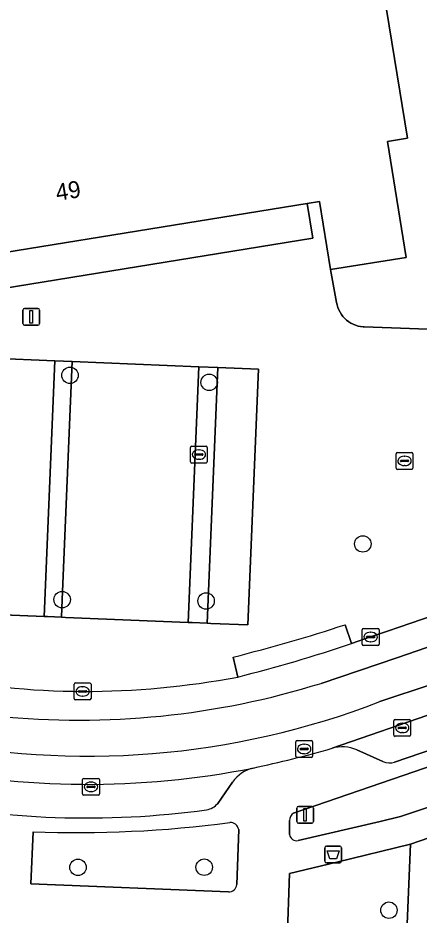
# Model space of a CAD drawing. Extents: x 160077 to 160948, y 386481 to 387498.
# Drawn here: x 160580.1 to 160603.9, y 386845.2 to 386898.4 of the extents above; entities that cross this region are included whole.
import ezdxf

# ---------------------------------------------------------------- set-up
doc = ezdxf.new("R2010")
doc.units = 0
for name, color, linetype in [('IMGEO_Afvalbak', 7, 'Continuous'), ('IMGEO_Boom', 7, 'Continuous'), ('IMGEO_Erf', 7, 'Continuous'), ('IMGEO_Groenvoorziening', 7, 'Continuous'), ('IMGEO_Hek', 7, 'Continuous'), ('IMGEO_Kolk', 7, 'Continuous'), ('IMGEO_Lichtmast', 7, 'Continuous'), ('IMGEO_Pand', 7, 'Continuous'), ('IMGEO_Pand_nummerreeks', 7, 'Continuous'), ('IMGEO_Parkeervlak_open', 7, 'Continuous'), ('IMGEO_Rijbaan_lokaal_gesloten', 7, 'Continuous'), ('IMGEO_Rijbaan_lokaal_open', 7, 'Continuous'), ('IMGEO_Rioolput', 7, 'Continuous'), ('IMGEO_Voetpad_open', 7, 'Continuous')]:
    doc.layers.add(name, color=color, linetype=linetype)

msp = doc.modelspace()

# ---------------------------------------------------------------- linework, layer by layer
at = {"layer": 'IMGEO_Afvalbak'}
for p, q in [((160598.335, 386848.356), (160598.335, 386849.156)), ((160598.335, 386849.156), (160598.335, 386848.356)), ((160598.435, 386849.256), (160599.225, 386849.256)), ((160599.225, 386849.256), (160598.435, 386849.256)), ((160599.325, 386849.156), (160599.325, 386848.356)), ((160599.325, 386848.356), (160599.325, 386849.156)), ((160599.225, 386848.256), (160598.435, 386848.256)), ((160598.435, 386848.256), (160599.225, 386848.256))]:
    msp.add_line(p, q, dxfattribs=at)
msp.add_lwpolyline([(160598.478, 386848.97), (160599.182, 386848.97), (160599.033, 386848.5), (160598.627, 386848.5), (160598.478, 386848.97)], dxfattribs=at)
for centre, start, end in [((160598.435, 386849.156), 90, 180), ((160598.435, 386849.156), 90, 180), ((160599.225, 386849.156), 0, 90), ((160599.225, 386849.156), 360, 90), ((160598.435, 386848.356), 180, 270), ((160598.435, 386848.356), 180, 270), ((160599.225, 386848.356), 270, 0), ((160599.225, 386848.356), 270, 0)]:
    msp.add_arc(centre, 0.1, start, end, dxfattribs=at)
at = {"layer": 'IMGEO_Boom'}
for centre in [(160583.19, 386877.217), (160591.461, 386876.798), (160600.593, 386867.204), (160582.721, 386863.894), (160591.278, 386863.815), (160583.664, 386847.995), (160591.167, 386848.003), (160602.146, 386845.45)]:
    msp.add_circle(centre, 0.489, dxfattribs=at)
at = {"layer": 'IMGEO_Erf'}
msp.add_lwpolyline([(160674.502, 386797.454), (160674.929, 386806.169), (160675.07, 386809.047), (160675.272, 386814.07), (160675.716, 386825.063), (160675.794, 386826.947), (160675.891, 386829.313), (160676.542, 386845.055), (160676.555, 386845.381), (160668.235, 386845.73), (160669.487, 386869.91), (160666.813, 386871.238), (160603.434, 386849.369), (160600.755, 386785.404), (160608.542, 386785.099), (160611.61, 386785.659), (160625.143, 386788.129), (160667.256, 386796.073)], close=True, dxfattribs=at)
at = {"layer": 'IMGEO_Groenvoorziening'}
for points in [[(160601.554, 386901.756), (160603.251, 386891.294), (160602.052, 386891.1), (160603.168, 386884.221), (160598.68, 386883.493), (160599.037, 386881.549), (160599.068, 386881.398), (160599.112, 386881.25), (160599.169, 386881.106), (160599.239, 386880.968), (160599.321, 386880.837), (160599.414, 386880.714), (160599.518, 386880.6), (160599.631, 386880.495), (160599.754, 386880.401), (160599.884, 386880.319), (160600.022, 386880.248), (160600.165, 386880.19), (160600.312, 386880.144), (160600.463, 386880.113), (160600.617, 386880.094), (160600.68, 386880.091), (160608.761, 386879.795)], [(160613.235, 386854.535), (160612.486, 386856.727), (160605.588, 386854.344), (160596.464, 386851.21)], [(160596.748, 386849.581), (160601.618, 386850.723), (160602.826, 386851.01), (160606.228, 386852.152), (160613.235, 386854.535)], [(160596.244, 386850.778), (160596.239, 386849.942)], [(160593.1, 386846.97), (160593.218, 386850.238)], [(160580.99, 386850.113), (160580.867, 386847.014), (160592.6, 386846.533)], [(160596.241, 386785.647), (160596.56, 386785.63), (160600.755, 386785.404), (160603.434, 386849.369), (160599.05, 386848.312), (160596.243, 386847.636), (160596.088, 386843.636), (160593.946, 386788.275)]]:
    msp.add_lwpolyline(points, dxfattribs=at)
for centre, radius, start, end in [((160596.775, 386850.78), 0.531, 125.8394, 180.1849), ((160583.66, 386918.554), 68.493, 267.76592, 277.57077), ((160592.722, 386850.157), 0.502, 9.2757, 94.353), ((160596.681, 386850.026), 0.45, 190.8119, 278.497), ((160592.619, 386847.016), 0.483, 267.7684, 354.5385)]:
    msp.add_arc(centre, radius, start, end, dxfattribs=at)
at = {"layer": 'IMGEO_Hek'}
msp.add_lwpolyline([(160600.755, 386785.404), (160603.434, 386849.369)], dxfattribs=at)
at = {"layer": 'IMGEO_Kolk'}
for p, q in [((160590.349, 386872.083), (160590.349, 386872.935)), ((160590.424, 386873.009), (160591.276, 386873.009)), ((160590.837, 386872.789), (160590.862, 386872.789)), ((160591.35, 386872.935), (160591.35, 386872.083)), ((160602.647, 386872.633), (160603.499, 386872.633)), ((160590.608, 386872.503), (160590.608, 386872.515)), ((160591.046, 386872.466), (160590.648, 386872.466)), ((160590.651, 386872.552), (160591.049, 386872.552)), ((160590.86, 386872.229), (160590.835, 386872.229)), ((160591.092, 386872.515), (160591.092, 386872.503)), ((160602.572, 386871.707), (160602.572, 386872.559)), ((160602.831, 386872.127), (160602.831, 386872.139)), ((160603.269, 386872.09), (160602.871, 386872.09)), ((160602.874, 386872.176), (160603.272, 386872.176)), ((160603.06, 386872.413), (160603.085, 386872.413)), ((160603.315, 386872.139), (160603.315, 386872.127)), ((160603.573, 386872.559), (160603.573, 386871.707)), ((160591.276, 386872.009), (160590.424, 386872.009)), ((160603.499, 386871.633), (160602.647, 386871.633)), ((160603.083, 386871.853), (160603.058, 386871.853)), ((160600.557, 386861.251), (160600.557, 386862.103)), ((160600.632, 386862.177), (160601.484, 386862.177)), ((160601.045, 386861.957), (160601.07, 386861.957)), ((160601.558, 386862.103), (160601.558, 386861.251)), ((160600.816, 386861.671), (160600.816, 386861.683)), ((160601.254, 386861.634), (160600.856, 386861.634)), ((160600.859, 386861.72), (160601.257, 386861.72)), ((160601.3, 386861.683), (160601.3, 386861.671)), ((160601.484, 386861.177), (160600.632, 386861.177)), ((160601.068, 386861.397), (160601.043, 386861.397)), ((160583.438, 386858.019), (160583.438, 386858.871)), ((160583.513, 386858.945), (160584.365, 386858.945)), ((160584.439, 386858.871), (160584.439, 386858.019)), ((160583.697, 386858.439), (160583.697, 386858.451)), ((160584.135, 386858.402), (160583.737, 386858.402)), ((160583.74, 386858.488), (160584.138, 386858.488)), ((160583.926, 386858.725), (160583.951, 386858.725)), ((160584.181, 386858.451), (160584.181, 386858.439)), ((160584.365, 386857.945), (160583.513, 386857.945)), ((160583.949, 386858.165), (160583.924, 386858.165)), ((160602.435, 386855.851), (160602.435, 386856.703)), ((160602.51, 386856.777), (160603.362, 386856.777)), ((160603.436, 386856.703), (160603.436, 386855.851)), ((160602.694, 386856.271), (160602.694, 386856.283)), ((160603.132, 386856.234), (160602.734, 386856.234)), ((160602.737, 386856.32), (160603.135, 386856.32)), ((160602.923, 386856.557), (160602.948, 386856.557)), ((160603.178, 386856.283), (160603.178, 386856.271)), ((160603.362, 386855.777), (160602.51, 386855.777)), ((160602.946, 386855.997), (160602.921, 386855.997)), ((160583.936, 386852.353), (160583.936, 386853.205)), ((160584.011, 386853.279), (160584.863, 386853.279)), ((160584.424, 386853.059), (160584.449, 386853.059)), ((160584.937, 386853.205), (160584.937, 386852.353)), ((160584.195, 386852.773), (160584.195, 386852.785)), ((160584.633, 386852.736), (160584.235, 386852.736)), ((160584.238, 386852.822), (160584.636, 386852.822)), ((160584.447, 386852.499), (160584.422, 386852.499)), ((160584.679, 386852.785), (160584.679, 386852.773)), ((160584.863, 386852.279), (160584.011, 386852.279))]:
    msp.add_line(p, q, dxfattribs=at)
for points in [[(160590.349, 386872.083), (160590.349, 386872.935)], [(160590.424, 386873.009), (160591.276, 386873.009)], [(160591.35, 386872.935), (160591.35, 386872.083)], [(160602.647, 386872.633), (160603.499, 386872.633)], [(160602.572, 386871.707), (160602.572, 386872.559)], [(160603.573, 386872.559), (160603.573, 386871.707)], [(160591.276, 386872.009), (160590.424, 386872.009)], [(160603.499, 386871.633), (160602.647, 386871.633)], [(160600.557, 386861.251), (160600.557, 386862.103)], [(160600.632, 386862.177), (160601.484, 386862.177)], [(160601.558, 386862.103), (160601.558, 386861.251)], [(160601.484, 386861.177), (160600.632, 386861.177)], [(160583.438, 386858.019), (160583.438, 386858.871)], [(160583.513, 386858.945), (160584.365, 386858.945)], [(160584.439, 386858.871), (160584.439, 386858.019)], [(160584.365, 386857.945), (160583.513, 386857.945)], [(160602.435, 386855.851), (160602.435, 386856.703)], [(160602.51, 386856.777), (160603.362, 386856.777)], [(160603.436, 386856.703), (160603.436, 386855.851)], [(160603.362, 386855.777), (160602.51, 386855.777)], [(160583.936, 386852.353), (160583.936, 386853.205)], [(160584.011, 386853.279), (160584.863, 386853.279)], [(160584.937, 386853.205), (160584.937, 386852.353)], [(160584.863, 386852.279), (160584.011, 386852.279)]]:
    msp.add_lwpolyline(points, dxfattribs=at)
for centre, radius, start, end in [((160590.426, 386872.933), 0.0765, 91.552, 178.448), ((160590.426, 386872.933), 0.0765, 91.552, 178.448), ((160591.274, 386872.933), 0.0765, 1.552, 88.448), ((160591.274, 386872.933), 0.0765, 1.552, 88.448), ((160602.649, 386872.557), 0.0765, 91.552, 178.448), ((160602.649, 386872.557), 0.0765, 91.552, 178.448), ((160603.497, 386872.557), 0.0765, 1.552, 88.448), ((160603.497, 386872.557), 0.0765, 1.552, 88.448), ((160590.426, 386872.085), 0.0765, 181.552, 268.448), ((160590.426, 386872.085), 0.0765, 181.552, 268.448), ((160590.648, 386872.512), 0.0403, 85.8775, 175.7526), ((160590.645, 386872.502), 0.0366, 178.938, 274.7102), ((160591.049, 386872.509), 0.043, 264.8664, 352.4533), ((160591.053, 386872.514), 0.0386, 1.7309, 96.639), ((160591.274, 386872.085), 0.0765, 271.552, 358.448), ((160591.274, 386872.085), 0.0765, 271.552, 358.448), ((160602.871, 386872.136), 0.0403, 85.8775, 175.7526), ((160602.868, 386872.126), 0.0366, 178.938, 274.7102), ((160603.272, 386872.133), 0.043, 264.8664, 352.4533), ((160603.276, 386872.138), 0.0386, 1.7309, 96.639), ((160602.649, 386871.709), 0.0765, 181.552, 268.448), ((160602.649, 386871.709), 0.0765, 181.552, 268.448), ((160603.497, 386871.709), 0.0765, 271.552, 358.448), ((160603.497, 386871.709), 0.0765, 271.552, 358.448), ((160600.634, 386862.101), 0.0765, 91.552, 178.448), ((160600.634, 386862.101), 0.0765, 91.552, 178.448), ((160601.482, 386862.101), 0.0765, 1.552, 88.448), ((160601.482, 386862.101), 0.0765, 1.552, 88.448), ((160600.856, 386861.68), 0.0403, 85.8775, 175.7526), ((160600.853, 386861.67), 0.0366, 178.938, 274.7102), ((160601.257, 386861.677), 0.043, 264.8664, 352.4533), ((160601.261, 386861.682), 0.0386, 1.7309, 96.639), ((160600.634, 386861.253), 0.0765, 181.552, 268.448), ((160600.634, 386861.253), 0.0765, 181.552, 268.448), ((160601.482, 386861.253), 0.0765, 271.552, 358.448), ((160601.482, 386861.253), 0.0765, 271.552, 358.448), ((160583.515, 386858.869), 0.0765, 91.552, 178.448), ((160583.515, 386858.869), 0.0765, 91.552, 178.448), ((160584.363, 386858.869), 0.0765, 1.552, 88.448), ((160584.363, 386858.869), 0.0765, 1.552, 88.448), ((160583.737, 386858.448), 0.0403, 85.8775, 175.7526), ((160583.734, 386858.438), 0.0366, 178.938, 274.7102), ((160584.138, 386858.445), 0.043, 264.8664, 352.4533), ((160584.142, 386858.45), 0.0386, 1.7309, 96.639), ((160583.515, 386858.021), 0.0765, 181.552, 268.448), ((160583.515, 386858.021), 0.0765, 181.552, 268.448), ((160584.363, 386858.021), 0.0765, 271.552, 358.448), ((160584.363, 386858.021), 0.0765, 271.552, 358.448), ((160602.512, 386856.701), 0.0765, 91.552, 178.448), ((160602.512, 386856.701), 0.0765, 91.552, 178.448), ((160603.36, 386856.701), 0.0765, 1.552, 88.448), ((160603.36, 386856.701), 0.0765, 1.552, 88.448), ((160602.734, 386856.28), 0.0403, 85.8775, 175.7526), ((160602.731, 386856.27), 0.0366, 178.938, 274.7102), ((160603.135, 386856.277), 0.043, 264.8664, 352.4533), ((160603.139, 386856.282), 0.0386, 1.7309, 96.639), ((160602.512, 386855.853), 0.0765, 181.552, 268.448), ((160602.512, 386855.853), 0.0765, 181.552, 268.448), ((160603.36, 386855.853), 0.0765, 271.552, 358.448), ((160603.36, 386855.853), 0.0765, 271.552, 358.448), ((160584.013, 386853.203), 0.0765, 91.552, 178.448), ((160584.013, 386853.203), 0.0765, 91.552, 178.448), ((160584.861, 386853.203), 0.0765, 1.552, 88.448), ((160584.861, 386853.203), 0.0765, 1.552, 88.448), ((160584.013, 386852.355), 0.0765, 181.552, 268.448), ((160584.013, 386852.355), 0.0765, 181.552, 268.448), ((160584.235, 386852.782), 0.0403, 85.8775, 175.7526), ((160584.232, 386852.772), 0.0366, 178.938, 274.7102), ((160584.636, 386852.779), 0.043, 264.8664, 352.4533), ((160584.64, 386852.784), 0.0386, 1.7309, 96.639), ((160584.861, 386852.355), 0.0765, 271.552, 358.448), ((160584.861, 386852.355), 0.0765, 271.552, 358.448)]:
    msp.add_arc(centre, radius, start, end, dxfattribs=at)
for centre, major_axis, ratio, start_param, end_param in [((160590.836, 386872.509), (-0.387, 0.002), 0.722429, 4.712389, 7.853982), ((160590.861, 386872.509), (-0.39, 0.002), 0.717154, 1.570796, 4.712389), ((160603.059, 386872.133), (-0.387, 0.002), 0.722429, 4.712389, 7.853982), ((160603.084, 386872.133), (-0.39, 0.002), 0.717154, 1.570796, 4.712389), ((160601.044, 386861.677), (-0.387, 0.002), 0.722429, 4.712389, 7.853982), ((160601.069, 386861.677), (-0.39, 0.002), 0.717154, 1.570796, 4.712389), ((160583.925, 386858.445), (-0.387, 0.002), 0.722429, 4.712389, 7.853982), ((160583.95, 386858.445), (-0.39, 0.002), 0.717154, 1.570796, 4.712389), ((160602.922, 386856.277), (-0.387, 0.002), 0.722429, 4.712389, 7.853982), ((160602.947, 386856.277), (-0.39, 0.002), 0.717154, 1.570796, 4.712389), ((160584.423, 386852.779), (-0.387, 0.002), 0.722429, 4.712389, 7.853982), ((160584.448, 386852.779), (-0.39, 0.002), 0.717154, 1.570796, 4.712389)]:
    msp.add_ellipse(centre, major_axis=major_axis, ratio=ratio, start_param=start_param, end_param=end_param, dxfattribs=at)
at = {"layer": 'IMGEO_Lichtmast'}
for p, q in [((160580.49, 386881.193), (160581.28, 386881.193)), ((160581.28, 386881.193), (160580.49, 386881.193)), ((160580.39, 386880.293), (160580.39, 386881.093)), ((160580.39, 386881.093), (160580.39, 386880.293)), ((160581.38, 386881.093), (160581.38, 386880.293)), ((160581.38, 386880.293), (160581.38, 386881.093)), ((160581.28, 386880.193), (160580.49, 386880.193)), ((160580.49, 386880.193), (160581.28, 386880.193)), ((160596.665, 386850.716), (160596.665, 386851.516)), ((160596.665, 386851.516), (160596.665, 386850.716)), ((160596.765, 386851.616), (160597.555, 386851.616)), ((160597.555, 386851.616), (160596.765, 386851.616)), ((160597.655, 386851.516), (160597.655, 386850.716)), ((160597.655, 386850.716), (160597.655, 386851.516)), ((160597.555, 386850.616), (160596.765, 386850.616)), ((160596.765, 386850.616), (160597.555, 386850.616))]:
    msp.add_line(p, q, dxfattribs=at)
for points in [[(160580.81, 386881.068), (160580.96, 386881.068), (160580.96, 386880.318), (160580.81, 386880.318), (160580.81, 386881.068)], [(160597.085, 386851.491), (160597.235, 386851.491), (160597.235, 386850.741), (160597.085, 386850.741), (160597.085, 386851.491)]]:
    msp.add_lwpolyline(points, dxfattribs=at)
for centre, start, end in [((160580.49, 386881.093), 90, 180), ((160580.49, 386881.093), 90, 180), ((160581.28, 386881.093), 0, 90), ((160581.28, 386881.093), 360, 90), ((160580.49, 386880.293), 180, 270), ((160580.49, 386880.293), 180, 270), ((160581.28, 386880.293), 270, 0), ((160581.28, 386880.293), 270, 0), ((160596.765, 386851.516), 90, 180), ((160596.765, 386851.516), 90, 180), ((160597.555, 386851.516), 0, 90), ((160597.555, 386851.516), 360, 90), ((160596.765, 386850.716), 180, 270), ((160596.765, 386850.716), 180, 270), ((160597.555, 386850.716), 270, 0), ((160597.555, 386850.716), 270, 0)]:
    msp.add_arc(centre, 0.1, start, end, dxfattribs=at)
at = {"layer": 'IMGEO_Pand'}
msp.add_lwpolyline([(160556.247, 386913.76), (160558.922, 386897.274), (160560.317, 386897.5), (160561.462, 386890.446), (160562.474, 386890.61), (160563.238, 386885.902), (160567.017, 386886.515), (160569.024, 386886.84), (160569.978, 386886.995), (160570.234, 386885.416), (160570.609, 386883.104), (160597.281, 386887.43), (160598.021, 386887.55), (160598.68, 386883.493), (160603.168, 386884.221), (160602.052, 386891.1), (160603.251, 386891.294), (160601.554, 386901.756)], dxfattribs=at)
at = {"layer": 'IMGEO_Parkeervlak_open'}
for points in [[(160663.388, 386877.362), (160623.022, 386863.416), (160604.975, 386857.207), (160598.764, 386855.067)], [(160602.486, 386854.237), (160605.609, 386855.314), (160623.651, 386861.535), (160661.144, 386874.456)], [(160600.235, 386854.967), (160601.789, 386854.281)], [(160591.971, 386851.791), (160592.852, 386853.063)]]:
    msp.add_lwpolyline(points, dxfattribs=at)
for centre, radius, start, end in [((160599.365, 386853.046), 2.109, 65.6504, 106.5715), ((160584.247, 386903.129), 50.204, 257.9399, 281.2816), ((160602.198, 386855.212), 1.017, 246.3032, 286.4725), ((160594.648, 386851.743), 2.229, 105.0809, 143.6798), ((160584.181, 386903.517), 52.59, 258.1309, 277.7904), ((160591.104, 386852.54), 1.146, 280.2989, 319.1536)]:
    msp.add_arc(centre, radius, start, end, dxfattribs=at)
at = {"layer": 'IMGEO_Rijbaan_lokaal_gesloten'}
for points in [[(160662.322, 386880.985), (160661.757, 386882.595), (160658.14, 386881.313), (160622.287, 386868.977), (160603.455, 386862.503), (160602.068, 386862.029), (160601.058, 386861.677), (160599.927, 386861.292)], [(160598.113, 386858.924), (160602.615, 386860.432), (160662.322, 386880.985)], [(160663.388, 386877.362), (160663.55, 386877.417), (160663.045, 386879.01), (160622.455, 386865.015), (160604.713, 386858.884), (160601.607, 386857.838)], [(160598.764, 386855.067), (160604.975, 386857.207), (160623.022, 386863.416), (160663.388, 386877.362)]]:
    msp.add_lwpolyline(points, dxfattribs=at)
for centre, radius, start, end in [((160584.002, 386902.015), 43.57, 245.5983, 269.917), ((160570.684, 386948.086), 91.588, 284.20612, 288.61972), ((160584.025, 386907.733), 49.288, 269.8997, 280.6818), ((160583.702, 386905.289), 48.553, 264.3015, 287.266), ((160584.258, 386902.706), 48.105, 258.0268, 291.1405), ((160580.512, 386918.205), 65.723, 281.90309, 286.12346), ((160584.247, 386903.129), 50.204, 257.9399, 281.2816)]:
    msp.add_arc(centre, radius, start, end, dxfattribs=at)
at = {"layer": 'IMGEO_Rijbaan_lokaal_open'}
for points in [[(160663.045, 386879.01), (160662.322, 386880.985), (160602.615, 386860.432), (160598.113, 386858.924)], [(160601.607, 386857.838), (160604.713, 386858.884), (160622.455, 386865.015), (160663.045, 386879.01)]]:
    msp.add_lwpolyline(points, dxfattribs=at)
for centre, radius, start, end in [((160583.702, 386905.289), 48.553, 264.3015, 287.266), ((160584.258, 386902.706), 48.105, 258.0268, 291.1405)]:
    msp.add_arc(centre, radius, start, end, dxfattribs=at)
at = {"layer": 'IMGEO_Rioolput'}
for p, q in [((160596.608, 386854.601), (160596.608, 386855.453)), ((160596.683, 386855.527), (160597.535, 386855.527)), ((160596.867, 386855.021), (160596.867, 386855.033)), ((160596.91, 386855.07), (160597.308, 386855.07)), ((160597.096, 386855.307), (160597.121, 386855.307)), ((160597.351, 386855.033), (160597.351, 386855.021)), ((160597.609, 386855.453), (160597.609, 386854.601)), ((160597.535, 386854.527), (160596.683, 386854.527)), ((160597.305, 386854.984), (160596.907, 386854.984)), ((160597.119, 386854.747), (160597.094, 386854.747))]:
    msp.add_line(p, q, dxfattribs=at)
for points in [[(160596.608, 386854.601), (160596.608, 386855.453)], [(160596.683, 386855.527), (160597.535, 386855.527)], [(160597.609, 386855.453), (160597.609, 386854.601)], [(160597.535, 386854.527), (160596.683, 386854.527)]]:
    msp.add_lwpolyline(points, dxfattribs=at)
for centre, radius, start, end in [((160596.685, 386855.451), 0.0765, 91.552, 178.448), ((160596.685, 386855.451), 0.0765, 91.552, 178.448), ((160596.907, 386855.03), 0.0403, 85.8775, 175.7526), ((160596.904, 386855.02), 0.0366, 178.938, 274.7102), ((160597.308, 386855.027), 0.043, 264.8664, 352.4533), ((160597.312, 386855.032), 0.0386, 1.7309, 96.639), ((160597.533, 386855.451), 0.0765, 1.552, 88.448), ((160597.533, 386855.451), 0.0765, 1.552, 88.448), ((160596.685, 386854.603), 0.0765, 181.552, 268.448), ((160596.685, 386854.603), 0.0765, 181.552, 268.448), ((160597.533, 386854.603), 0.0765, 271.552, 358.448), ((160597.533, 386854.603), 0.0765, 271.552, 358.448)]:
    msp.add_arc(centre, radius, start, end, dxfattribs=at)
for centre, major_axis, ratio, start_param, end_param in [((160597.095, 386855.027), (-0.387, 0.002), 0.722429, 4.712389, 7.853982), ((160597.12, 386855.027), (-0.39, 0.002), 0.717154, 1.570796, 4.712389)]:
    msp.add_ellipse(centre, major_axis=major_axis, ratio=ratio, start_param=start_param, end_param=end_param, dxfattribs=at)
at = {"layer": 'IMGEO_Voetpad_open'}
for points in [[(160608.761, 386879.795), (160600.68, 386880.091), (160600.617, 386880.094), (160600.463, 386880.113), (160600.312, 386880.144), (160600.165, 386880.19), (160600.022, 386880.248), (160599.884, 386880.319), (160599.754, 386880.401), (160599.631, 386880.495), (160599.518, 386880.6), (160599.414, 386880.714), (160599.321, 386880.837), (160599.239, 386880.968), (160599.169, 386881.106), (160599.112, 386881.25), (160599.068, 386881.398), (160599.037, 386881.549), (160598.68, 386883.493), (160598.021, 386887.55), (160597.281, 386887.43), (160597.618, 386885.358), (160567.984, 386880.552)], [(160599.549, 386862.405), (160599.927, 386861.292), (160601.058, 386861.677), (160602.068, 386862.029), (160603.455, 386862.503), (160622.287, 386868.977), (160658.14, 386881.313), (160661.757, 386882.595), (160663.217, 386883.125)], [(160574.77, 386878.388), (160582.282, 386878.08), (160583.309, 386878.037), (160590.839, 386877.727), (160591.973, 386877.681), (160594.386, 386877.582), (160593.765, 386862.396), (160591.561, 386862.487), (160591.349, 386862.496), (160590.441, 386862.533), (160590.215, 386862.542), (160582.926, 386862.842), (160582.675, 386862.852), (160581.848, 386862.886), (160581.659, 386862.894), (160574.367, 386863.194)], [(160539.02, 386871.499), (160535.996, 386869.579), (160535.795, 386869.424), (160540.451, 386862.348), (160541.296, 386860.993), (160550.987, 386845.461), (160593.096, 386843.756), (160596.088, 386843.636), (160596.243, 386847.636), (160599.05, 386848.312), (160603.434, 386849.369), (160666.813, 386871.238), (160668.825, 386871.932), (160676.694, 386874.549)], [(160661.144, 386874.456), (160623.651, 386861.535), (160605.609, 386855.314), (160602.486, 386854.237)], [(160599.927, 386861.292), (160599.549, 386862.405)], [(160593.161, 386859.299), (160592.883, 386860.48)], [(160592.883, 386860.48), (160593.161, 386859.299)], [(160596.464, 386851.21), (160605.588, 386854.344), (160612.486, 386856.727), (160613.235, 386854.535), (160606.228, 386852.152), (160602.826, 386851.01), (160601.618, 386850.723), (160596.748, 386849.581)], [(160601.789, 386854.281), (160600.235, 386854.967)], [(160592.852, 386853.063), (160591.971, 386851.791)], [(160596.239, 386849.942), (160596.244, 386850.778)], [(160593.218, 386850.238), (160593.1, 386846.97)], [(160592.6, 386846.533), (160580.867, 386847.014), (160580.99, 386850.113)]]:
    msp.add_lwpolyline(points, dxfattribs=at)
for points in [[(160569.259, 386885.281), (160567.27, 386884.958), (160567.984, 386880.552), (160597.618, 386885.358), (160597.281, 386887.43), (160570.609, 386883.104), (160570.234, 386885.416)], [(160582.282, 386878.08), (160574.77, 386878.388), (160574.147, 386863.203), (160574.367, 386863.194), (160581.659, 386862.894)], [(160583.309, 386878.037), (160582.282, 386878.08), (160581.659, 386862.894), (160581.848, 386862.886), (160582.675, 386862.852), (160582.721, 386863.894)], [(160590.839, 386877.727), (160583.309, 386878.037), (160582.721, 386863.894), (160582.675, 386862.852), (160582.926, 386862.842), (160590.215, 386862.542)], [(160591.973, 386877.681), (160590.839, 386877.727), (160590.215, 386862.542), (160590.441, 386862.533), (160591.349, 386862.496)], [(160594.386, 386877.582), (160591.973, 386877.681), (160591.349, 386862.496), (160591.561, 386862.487), (160593.765, 386862.396)]]:
    msp.add_lwpolyline(points, close=True, dxfattribs=at)
for centre, radius, start, end in [((160584.002, 386902.015), 43.57, 245.5983, 269.917), ((160567.795, 386959.86), 102.498, 284.16797, 288.04723), ((160567.795, 386959.86), 102.498, 284.16797, 288.04723), ((160570.684, 386948.086), 91.588, 284.20612, 288.61972), ((160584.025, 386907.733), 49.288, 269.8997, 280.6818), ((160580.512, 386918.205), 65.723, 281.90309, 286.12346), ((160599.365, 386853.046), 2.109, 65.6504, 106.5715), ((160602.198, 386855.212), 1.017, 246.3032, 286.4725), ((160594.648, 386851.743), 2.229, 105.0809, 143.6798), ((160584.181, 386903.517), 52.59, 258.1309, 277.7904), ((160591.104, 386852.54), 1.146, 280.2989, 319.1536), ((160596.775, 386850.78), 0.531, 125.8394, 180.1849), ((160583.66, 386918.554), 68.493, 267.76592, 277.57077), ((160592.722, 386850.157), 0.502, 9.2757, 94.353), ((160596.681, 386850.026), 0.45, 190.8119, 278.497), ((160592.619, 386847.016), 0.483, 267.7684, 354.5385)]:
    msp.add_arc(centre, radius, start, end, dxfattribs=at)

# ---------------------------------------------------------------- texts
at = {"layer": 'IMGEO_Pand_nummerreeks'}
msp.add_text('49', height=1, rotation=9.2127, dxfattribs=at).set_placement((160582.421, 386887.573))

doc.saveas('drawing.dxf')
